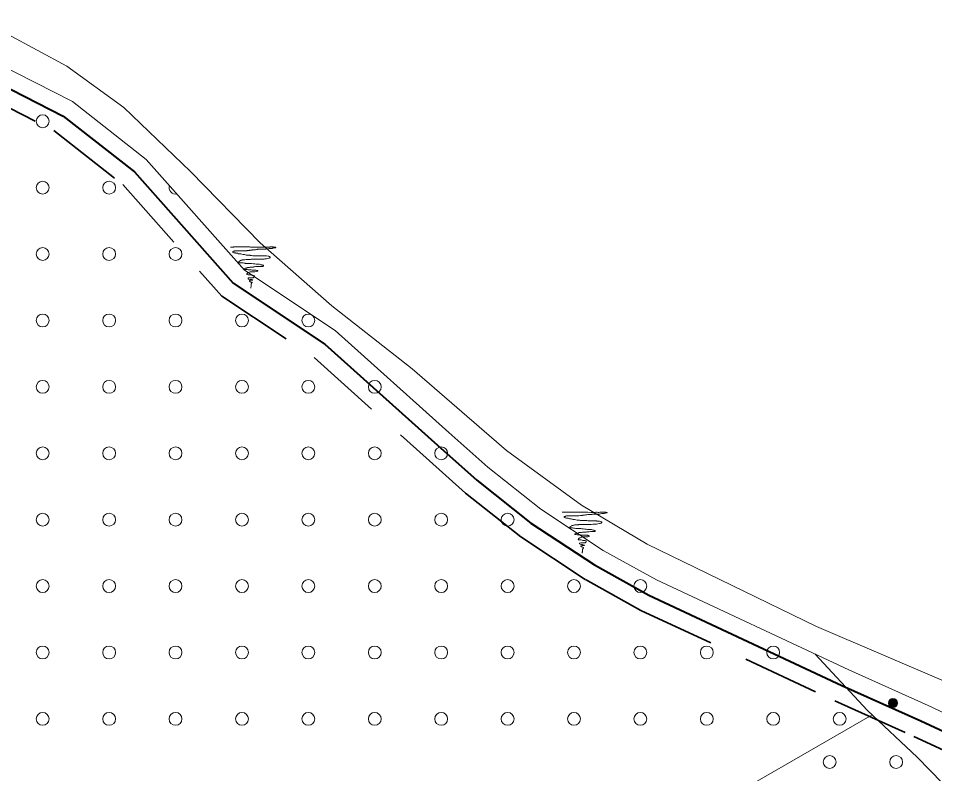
# Model space of a CAD drawing. Extents: x 640121 to 640955, y 6441885 to 6442246.
# Drawn here: x 640729.02 to 640771.79, y 6442159.94 to 6442195.2 of the extents above; entities that cross this region are included whole.
import ezdxf

# ---------------------------------------------------------------- set-up
doc = ezdxf.new("R2010")
doc.units = 0
doc.header["$LTSCALE"] = 1.2
doc.linetypes.add('MEDIUM_DASHED', pattern=[4.5, 3, -1.5])
for name, color, linetype, lineweight in [('31', 7, 'Continuous', 13), ('35', 7, 'Continuous', 35), ('40', 7, 'Continuous', 13), ('43', 7, 'Continuous', 13), ('45', 7, 'Continuous', 13)]:
    doc.layers.add(name, color=color, linetype=linetype, lineweight=lineweight)

msp = doc.modelspace()

# ---------------------------------------------------------------- hatches: boundary and pattern name
at = {"layer": '45'}
msp.add_hatch(color=256, dxfattribs=at).paths.add_polyline_path([(640770.057, 6442163.234, 1), (640769.637, 6442163.234, 1)])

# ---------------------------------------------------------------- linework, layer by layer
at = {"layer": '31'}
for points in [[(640727.11, 6442195.2), (640731.28, 6442192.97), (640733.94, 6442191.04), (640737.05, 6442188.05), (640740.3, 6442184.72), (640743.65, 6442181.78), (640747.41, 6442178.83), (640751.81, 6442175.02), (640755.31, 6442172.48), (640758.37, 6442170.65), (640766.27, 6442166.81), (640772.42, 6442164.18)], [(640727.16, 6442193.54), (640731.54, 6442191.31), (640734.99, 6442188.61), (640739.58, 6442183.44), (640743.81, 6442180.62), (640749.11, 6442175.87), (640750.93, 6442174.25), (640753.41, 6442172.28), (640756.32, 6442170.36), (640758.81, 6442168.98), (640767.79, 6442164.79), (640771.49, 6442163.12), (640774.28, 6442161.82)], [(640766.2, 6442165.53), (640768.66, 6442162.89), (640770.97, 6442160.71), (640772.75, 6442158.89), (640774.15, 6442157.53), (640776.49, 6442155.56), (640779.68, 6442153.5), (640782.25, 6442152.37), (640783.6, 6442151.9), (640785.78, 6442151.67), (640789.26, 6442151.64), (640792.68, 6442151.97), (640796.68, 6442152.4), (640800.71, 6442152.95), (640806.66, 6442154.43), (640812.84, 6442155.93)], [(640768.87, 6442162.69), (640757.51, 6442156.14), (640750.7, 6442151.38), (640740.57, 6442142.18), (640734.45, 6442136.52), (640730.23, 6442132.58), (640726.39, 6442128.73), (640721.62, 6442123.48), (640717.7, 6442119.38), (640711.91, 6442113.06), (640707.64, 6442108.99), (640702.12, 6442104.54), (640697.95, 6442101.43), (640691.86, 6442097.28), (640685.68, 6442093.53), (640680.63, 6442090.4), (640672.14, 6442085.32), (640667.54, 6442082.46), (640661.43, 6442079.43)]]:
    msp.add_lwpolyline(points, dxfattribs=at)
at = {"layer": '35', "lineweight": 40}
msp.add_lwpolyline([(640726.88, 6442192.79), (640731.11, 6442190.64), (640734.44, 6442188.03), (640739.05, 6442182.84), (640743.32, 6442179.99), (640748.58, 6442175.28), (640750.42, 6442173.64), (640752.94, 6442171.64), (640755.91, 6442169.68), (640758.45, 6442168.27), (640767.46, 6442164.06), (640771.15, 6442162.4), (640773.96, 6442161.09)], dxfattribs=at)
at = {"layer": '35', "linetype": 'MEDIUM_DASHED'}
msp.add_lwpolyline([(640726.6, 6442192.04), (640730.68, 6442189.96), (640733.89, 6442187.44), (640738.52, 6442182.23), (640742.83, 6442179.36), (640748.05, 6442174.68), (640749.9, 6442173.03), (640752.47, 6442170.99), (640755.49, 6442169), (640758.08, 6442167.56), (640767.13, 6442163.34), (640770.82, 6442161.67), (640773.64, 6442160.36)], dxfattribs=at)
at = {"layer": '40'}
for points in [[(640738.93, 6442184.52), (640738.96, 6442184.52), (640739.01, 6442184.52), (640739.07, 6442184.52), (640739.08, 6442184.53), (640739.13, 6442184.53), (640739.21, 6442184.53), (640739.37, 6442184.53), (640739.46, 6442184.53), (640739.48, 6442184.53), (640739.5, 6442184.53), (640739.54, 6442184.53), (640739.58, 6442184.53), (640739.63, 6442184.53), (640739.67, 6442184.53), (640739.7, 6442184.53), (640739.75, 6442184.53), (640739.78, 6442184.53), (640739.82, 6442184.53), (640739.86, 6442184.52), (640739.88, 6442184.52), (640739.92, 6442184.52), (640739.97, 6442184.52), (640740.14, 6442184.51), (640740.29, 6442184.51), (640740.34, 6442184.51), (640740.37, 6442184.51), (640740.39, 6442184.51), (640740.41, 6442184.51), (640740.45, 6442184.51), (640740.5, 6442184.51), (640740.52, 6442184.51), (640740.54, 6442184.51), (640740.55, 6442184.51), (640740.57, 6442184.51), (640740.6, 6442184.51), (640740.62, 6442184.51), (640740.65, 6442184.51), (640740.69, 6442184.51), (640740.72, 6442184.51), (640740.76, 6442184.52), (640740.78, 6442184.53), (640740.81, 6442184.53), (640740.83, 6442184.53), (640740.86, 6442184.53), (640740.88, 6442184.53), (640740.9, 6442184.53), (640740.92, 6442184.52), (640740.94, 6442184.51), (640740.96, 6442184.51)], [(640739.7, 6442184.36), (640739.68, 6442184.35), (640739.65, 6442184.35), (640739.63, 6442184.35), (640739.61, 6442184.35), (640739.6, 6442184.35), (640739.57, 6442184.35), (640739.55, 6442184.35), (640739.52, 6442184.35), (640739.49, 6442184.35), (640739.47, 6442184.35), (640739.44, 6442184.35), (640739.42, 6442184.35), (640739.4, 6442184.35), (640739.39, 6442184.35), (640739.36, 6442184.35), (640739.34, 6442184.35), (640739.3, 6442184.35), (640739.28, 6442184.35), (640739.27, 6442184.35), (640739.24, 6442184.35), (640739.22, 6442184.35), (640739.19, 6442184.35), (640739.18, 6442184.35), (640739.15, 6442184.35), (640739.13, 6442184.35), (640739.11, 6442184.33), (640739.09, 6442184.33), (640739.07, 6442184.33), (640739.06, 6442184.32), (640739.04, 6442184.32), (640739.03, 6442184.3), (640739.03, 6442184.29), (640739.03, 6442184.27), (640739.08, 6442184.26), (640739.11, 6442184.26), (640739.13, 6442184.25), (640739.15, 6442184.25), (640739.17, 6442184.24), (640739.18, 6442184.24), (640739.21, 6442184.24), (640739.24, 6442184.23), (640739.25, 6442184.23), (640739.29, 6442184.21), (640739.33, 6442184.21), (640739.36, 6442184.21), (640739.39, 6442184.2), (640739.41, 6442184.2), (640739.45, 6442184.19), (640739.51, 6442184.18)], [(640740.96, 6442184.51), (640740.98, 6442184.51), (640741, 6442184.51), (640741.02, 6442184.51), (640741.04, 6442184.5), (640741.02, 6442184.49), (640741.03, 6442184.5), (640741.01, 6442184.49), (640740.99, 6442184.48), (640740.96, 6442184.48), (640740.94, 6442184.48), (640740.92, 6442184.48), (640740.9, 6442184.47), (640740.88, 6442184.47), (640740.87, 6442184.46), (640740.84, 6442184.46), (640740.8, 6442184.45), (640740.78, 6442184.45), (640740.72, 6442184.45), (640740.7, 6442184.44), (640740.68, 6442184.44), (640740.66, 6442184.44), (640740.63, 6442184.44), (640740.62, 6442184.44), (640740.59, 6442184.43), (640740.57, 6442184.43), (640740.51, 6442184.43), (640740.48, 6442184.43), (640740.45, 6442184.43), (640740.41, 6442184.43), (640740.38, 6442184.42), (640740.35, 6442184.42), (640740.32, 6442184.42), (640740.29, 6442184.42), (640740.21, 6442184.42), (640740.19, 6442184.42), (640740.17, 6442184.41), (640740.14, 6442184.41), (640740.09, 6442184.4), (640740.05, 6442184.39), (640740.02, 6442184.39), (640739.97, 6442184.39), (640739.94, 6442184.39), (640739.92, 6442184.38), (640739.89, 6442184.38), (640739.88, 6442184.37), (640739.86, 6442184.37), (640739.83, 6442184.37), (640739.81, 6442184.36), (640739.79, 6442184.36), (640739.72, 6442184.36), (640739.7, 6442184.36)], [(640740.11, 6442183.95), (640740.07, 6442183.95), (640740.03, 6442183.95), (640739.99, 6442183.95), (640739.96, 6442183.95), (640739.93, 6442183.95), (640739.89, 6442183.95), (640739.85, 6442183.94), (640739.76, 6442183.94), (640739.72, 6442183.94), (640739.69, 6442183.94), (640739.65, 6442183.94), (640739.59, 6442183.93), (640739.52, 6442183.93), (640739.5, 6442183.92), (640739.47, 6442183.92), (640739.46, 6442183.91), (640739.44, 6442183.91), (640739.42, 6442183.91), (640739.4, 6442183.9), (640739.39, 6442183.9), (640739.37, 6442183.88), (640739.34, 6442183.87), (640739.33, 6442183.85), (640739.32, 6442183.84), (640739.3, 6442183.84), (640739.3, 6442183.82), (640739.28, 6442183.81), (640739.28, 6442183.8), (640739.29, 6442183.79), (640739.31, 6442183.79), (640739.34, 6442183.79), (640739.36, 6442183.79), (640739.42, 6442183.79), (640739.46, 6442183.78), (640739.51, 6442183.78), (640739.57, 6442183.77), (640739.6, 6442183.77), (640739.63, 6442183.76), (640739.66, 6442183.76), (640739.74, 6442183.76), (640739.81, 6442183.76), (640739.86, 6442183.75), (640739.91, 6442183.75), (640739.99, 6442183.74), (640740.06, 6442183.74), (640740.12, 6442183.72), (640740.16, 6442183.72), (640740.21, 6442183.72), (640740.25, 6442183.72)], [(640739.51, 6442184.18), (640739.58, 6442184.17), (640739.63, 6442184.16), (640739.66, 6442184.15), (640739.7, 6442184.15), (640739.75, 6442184.15), (640739.79, 6442184.14), (640739.82, 6442184.14), (640739.84, 6442184.13), (640739.88, 6442184.13), (640739.91, 6442184.13), (640739.96, 6442184.12), (640740, 6442184.12), (640740.03, 6442184.12), (640740.08, 6442184.12), (640740.12, 6442184.12), (640740.15, 6442184.12), (640740.17, 6442184.12), (640740.21, 6442184.12), (640740.24, 6442184.12), (640740.29, 6442184.12), (640740.33, 6442184.12), (640740.38, 6442184.12), (640740.41, 6442184.12), (640740.45, 6442184.12), (640740.47, 6442184.12), (640740.5, 6442184.12), (640740.53, 6442184.12), (640740.56, 6442184.11), (640740.59, 6442184.11), (640740.61, 6442184.11), (640740.68, 6442184.1), (640740.71, 6442184.09), (640740.74, 6442184.08), (640740.76, 6442184.07), (640740.78, 6442184.06), (640740.78, 6442184.05), (640740.77, 6442184.03), (640740.76, 6442184.02), (640740.75, 6442184.02), (640740.74, 6442184), (640740.71, 6442184), (640740.67, 6442183.99), (640740.6, 6442183.98), (640740.53, 6442183.97), (640740.5, 6442183.96), (640740.45, 6442183.96), (640740.41, 6442183.96), (640740.36, 6442183.96), (640740.29, 6442183.95), (640740.2, 6442183.95), (640740.11, 6442183.95)], [(640740.25, 6442183.72), (640740.27, 6442183.72), (640740.3, 6442183.71), (640740.34, 6442183.7), (640740.38, 6442183.69), (640740.4, 6442183.68), (640740.42, 6442183.67), (640740.45, 6442183.67), (640740.47, 6442183.66), (640740.47, 6442183.64), (640740.46, 6442183.63), (640740.45, 6442183.63), (640740.43, 6442183.62), (640740.37, 6442183.61), (640740.34, 6442183.61), (640740.32, 6442183.61), (640740.29, 6442183.61), (640740.24, 6442183.61), (640740.2, 6442183.61), (640740.18, 6442183.61), (640740.15, 6442183.61), (640740.09, 6442183.61), (640740.05, 6442183.6), (640740.03, 6442183.6), (640740, 6442183.6), (640739.99, 6442183.59), (640739.96, 6442183.59), (640739.91, 6442183.59), (640739.88, 6442183.58), (640739.84, 6442183.58), (640739.81, 6442183.57), (640739.79, 6442183.57), (640739.76, 6442183.57), (640739.75, 6442183.57), (640739.72, 6442183.57), (640739.71, 6442183.55), (640739.68, 6442183.55), (640739.67, 6442183.54), (640739.65, 6442183.54), (640739.63, 6442183.54), (640739.6, 6442183.53), (640739.57, 6442183.52), (640739.54, 6442183.51), (640739.53, 6442183.5), (640739.53, 6442183.48), (640739.55, 6442183.48), (640739.58, 6442183.48), (640739.63, 6442183.47), (640739.67, 6442183.47), (640739.7, 6442183.47), (640739.75, 6442183.46), (640739.78, 6442183.46)], [(640739.78, 6442183.46), (640739.79, 6442183.46), (640739.81, 6442183.46), (640739.84, 6442183.46), (640739.87, 6442183.46), (640739.89, 6442183.46), (640739.94, 6442183.45), (640739.99, 6442183.45), (640740, 6442183.45), (640740.03, 6442183.45), (640740.05, 6442183.45), (640740.08, 6442183.45), (640740.11, 6442183.45), (640740.13, 6442183.43), (640740.15, 6442183.43), (640740.18, 6442183.42), (640740.2, 6442183.42), (640740.2, 6442183.39), (640740.14, 6442183.38), (640740.06, 6442183.37), (640740.03, 6442183.37), (640739.97, 6442183.37), (640739.94, 6442183.37), (640739.91, 6442183.37), (640739.87, 6442183.36), (640739.84, 6442183.36), (640739.8, 6442183.35), (640739.76, 6442183.33), (640739.75, 6442183.32), (640739.72, 6442183.31), (640739.71, 6442183.3), (640739.7, 6442183.28), (640739.69, 6442183.27), (640739.68, 6442183.25), (640739.69, 6442183.24), (640739.72, 6442183.24), (640739.75, 6442183.22), (640739.82, 6442183.22), (640739.87, 6442183.22), (640739.9, 6442183.21), (640739.93, 6442183.21), (640739.96, 6442183.21), (640740, 6442183.2), (640740.05, 6442183.18), (640740.05, 6442183.16), (640740.05, 6442183.14), (640740.04, 6442183.13), (640740, 6442183.1), (640739.99, 6442183.09), (640739.96, 6442183.09), (640739.91, 6442183.09), (640739.87, 6442183.09), (640739.84, 6442183.09), (640739.79, 6442183.09), (640739.75, 6442183.08), (640739.75, 6442183.06), (640739.74, 6442183.05), (640739.75, 6442183.04), (640739.76, 6442183.03), (640739.82, 6442183.01), (640739.87, 6442183.01), (640739.89, 6442183), (640739.92, 6442183), (640739.95, 6442182.99), (640739.97, 6442182.98), (640739.96, 6442182.97), (640739.93, 6442182.97), (640739.89, 6442182.97), (640739.84, 6442182.96), (640739.82, 6442182.96), (640739.81, 6442182.95), (640739.81, 6442182.93), (640739.82, 6442182.92), (640739.83, 6442182.91), (640739.85, 6442182.9), (640739.87, 6442182.89), (640739.9, 6442182.89), (640739.93, 6442182.88), (640739.93, 6442182.86), (640739.92, 6442182.85), (640739.91, 6442182.83), (640739.9, 6442182.81), (640739.89, 6442182.8), (640739.89, 6442182.77), (640739.89, 6442182.75), (640739.89, 6442182.73), (640739.88, 6442182.71), (640739.88, 6442182.69), (640739.88, 6442182.68), (640739.87, 6442182.65), (640739.87, 6442182.64), (640739.87, 6442182.61), (640739.87, 6442182.61), (640739.87, 6442182.62)], [(640754.4, 6442172.14), (640754.43, 6442172.14), (640754.49, 6442172.14), (640754.54, 6442172.14), (640754.55, 6442172.15), (640754.61, 6442172.15), (640754.68, 6442172.15), (640754.85, 6442172.15), (640754.94, 6442172.15), (640754.95, 6442172.15), (640754.97, 6442172.15), (640755.01, 6442172.15), (640755.05, 6442172.15), (640755.1, 6442172.15), (640755.15, 6442172.15), (640755.18, 6442172.15), (640755.22, 6442172.15), (640755.25, 6442172.15), (640755.29, 6442172.15), (640755.33, 6442172.14), (640755.36, 6442172.14), (640755.39, 6442172.14), (640755.44, 6442172.14), (640755.61, 6442172.14), (640755.76, 6442172.13), (640755.81, 6442172.13), (640755.84, 6442172.13), (640755.86, 6442172.13), (640755.88, 6442172.13), (640755.92, 6442172.13), (640755.97, 6442172.14), (640755.99, 6442172.14), (640756.01, 6442172.14), (640756.02, 6442172.14), (640756.04, 6442172.14), (640756.08, 6442172.13), (640756.09, 6442172.13), (640756.12, 6442172.13), (640756.17, 6442172.14), (640756.2, 6442172.14), (640756.23, 6442172.14), (640756.25, 6442172.15), (640756.29, 6442172.15), (640756.3, 6442172.15), (640756.33, 6442172.15), (640756.35, 6442172.15), (640756.37, 6442172.15), (640756.39, 6442172.14), (640756.41, 6442172.14), (640756.43, 6442172.14)], [(640755.17, 6442171.98), (640755.15, 6442171.97), (640755.12, 6442171.97), (640755.1, 6442171.97), (640755.09, 6442171.97), (640755.07, 6442171.97), (640755.04, 6442171.97), (640755.02, 6442171.97), (640755, 6442171.97), (640754.96, 6442171.97), (640754.94, 6442171.97), (640754.91, 6442171.97), (640754.89, 6442171.97), (640754.88, 6442171.97), (640754.86, 6442171.97), (640754.83, 6442171.97), (640754.81, 6442171.97), (640754.77, 6442171.97), (640754.76, 6442171.97), (640754.74, 6442171.97), (640754.71, 6442171.97), (640754.69, 6442171.97), (640754.67, 6442171.97), (640754.65, 6442171.97), (640754.62, 6442171.97), (640754.6, 6442171.97), (640754.58, 6442171.96), (640754.56, 6442171.96), (640754.54, 6442171.95), (640754.53, 6442171.94), (640754.52, 6442171.94), (640754.5, 6442171.93), (640754.5, 6442171.91), (640754.5, 6442171.89), (640754.55, 6442171.88), (640754.58, 6442171.88), (640754.6, 6442171.87), (640754.62, 6442171.87), (640754.64, 6442171.87), (640754.65, 6442171.86), (640754.68, 6442171.86), (640754.71, 6442171.85), (640754.73, 6442171.85), (640754.76, 6442171.84), (640754.8, 6442171.83), (640754.83, 6442171.83), (640754.86, 6442171.82), (640754.88, 6442171.82), (640754.92, 6442171.81), (640754.98, 6442171.81)], [(640756.43, 6442172.14), (640756.45, 6442172.13), (640756.47, 6442172.13), (640756.5, 6442172.13), (640756.51, 6442172.12), (640756.5, 6442172.11), (640756.5, 6442172.12), (640756.48, 6442172.11), (640756.46, 6442172.11), (640756.43, 6442172.1), (640756.41, 6442172.1), (640756.39, 6442172.1), (640756.37, 6442172.09), (640756.35, 6442172.09), (640756.34, 6442172.08), (640756.31, 6442172.08), (640756.27, 6442172.08), (640756.26, 6442172.08), (640756.2, 6442172.07), (640756.17, 6442172.06), (640756.15, 6442172.06), (640756.13, 6442172.06), (640756.11, 6442172.06), (640756.09, 6442172.06), (640756.06, 6442172.05), (640756.04, 6442172.05), (640755.99, 6442172.05), (640755.96, 6442172.05), (640755.92, 6442172.05), (640755.88, 6442172.05), (640755.85, 6442172.05), (640755.82, 6442172.05), (640755.79, 6442172.04), (640755.76, 6442172.04), (640755.68, 6442172.04), (640755.66, 6442172.04), (640755.64, 6442172.03), (640755.61, 6442172.03), (640755.56, 6442172.02), (640755.52, 6442172.02), (640755.49, 6442172.02), (640755.45, 6442172.01), (640755.42, 6442172.01), (640755.39, 6442172), (640755.36, 6442172), (640755.35, 6442171.99), (640755.33, 6442171.99), (640755.3, 6442171.99), (640755.28, 6442171.99), (640755.26, 6442171.99), (640755.19, 6442171.98), (640755.17, 6442171.98)], [(640755.58, 6442171.57), (640755.54, 6442171.57), (640755.51, 6442171.57), (640755.46, 6442171.57), (640755.43, 6442171.57), (640755.4, 6442171.57), (640755.36, 6442171.57), (640755.32, 6442171.57), (640755.23, 6442171.57), (640755.19, 6442171.57), (640755.16, 6442171.56), (640755.12, 6442171.56), (640755.06, 6442171.55), (640755, 6442171.55), (640754.97, 6442171.54), (640754.94, 6442171.54), (640754.93, 6442171.54), (640754.91, 6442171.53), (640754.89, 6442171.53), (640754.88, 6442171.52), (640754.86, 6442171.52), (640754.85, 6442171.51), (640754.82, 6442171.49), (640754.8, 6442171.48), (640754.79, 6442171.46), (640754.77, 6442171.46), (640754.77, 6442171.45), (640754.76, 6442171.43), (640754.75, 6442171.42), (640754.76, 6442171.42), (640754.78, 6442171.42), (640754.81, 6442171.42), (640754.83, 6442171.42), (640754.89, 6442171.41), (640754.93, 6442171.4), (640754.98, 6442171.4), (640755.04, 6442171.39), (640755.07, 6442171.39), (640755.1, 6442171.38), (640755.13, 6442171.38), (640755.21, 6442171.38), (640755.28, 6442171.38), (640755.33, 6442171.37), (640755.39, 6442171.37), (640755.46, 6442171.36), (640755.53, 6442171.36), (640755.59, 6442171.34), (640755.63, 6442171.34), (640755.68, 6442171.34), (640755.72, 6442171.34)], [(640754.98, 6442171.81), (640755.05, 6442171.79), (640755.1, 6442171.78), (640755.13, 6442171.78), (640755.18, 6442171.77), (640755.22, 6442171.77), (640755.26, 6442171.76), (640755.29, 6442171.76), (640755.31, 6442171.75), (640755.36, 6442171.75), (640755.39, 6442171.75), (640755.43, 6442171.75), (640755.47, 6442171.75), (640755.51, 6442171.75), (640755.55, 6442171.75), (640755.6, 6442171.74), (640755.63, 6442171.74), (640755.64, 6442171.74), (640755.68, 6442171.74), (640755.72, 6442171.74), (640755.76, 6442171.74), (640755.81, 6442171.74), (640755.85, 6442171.74), (640755.88, 6442171.74), (640755.92, 6442171.74), (640755.94, 6442171.74), (640755.97, 6442171.74), (640756, 6442171.74), (640756.03, 6442171.73), (640756.06, 6442171.73), (640756.08, 6442171.73), (640756.15, 6442171.72), (640756.18, 6442171.71), (640756.21, 6442171.7), (640756.23, 6442171.69), (640756.25, 6442171.69), (640756.25, 6442171.67), (640756.24, 6442171.65), (640756.23, 6442171.64), (640756.22, 6442171.64), (640756.21, 6442171.63), (640756.18, 6442171.62), (640756.14, 6442171.61), (640756.07, 6442171.6), (640756, 6442171.59), (640755.97, 6442171.58), (640755.92, 6442171.58), (640755.88, 6442171.58), (640755.83, 6442171.58), (640755.76, 6442171.57), (640755.67, 6442171.57), (640755.58, 6442171.57)], [(640755.72, 6442171.34), (640755.75, 6442171.34), (640755.77, 6442171.33), (640755.81, 6442171.32), (640755.85, 6442171.31), (640755.87, 6442171.3), (640755.9, 6442171.3), (640755.93, 6442171.29), (640755.94, 6442171.28), (640755.94, 6442171.26), (640755.93, 6442171.25), (640755.92, 6442171.25), (640755.9, 6442171.24), (640755.84, 6442171.24), (640755.81, 6442171.24), (640755.79, 6442171.24), (640755.76, 6442171.24), (640755.72, 6442171.24), (640755.67, 6442171.23), (640755.65, 6442171.23), (640755.63, 6442171.23), (640755.56, 6442171.23), (640755.52, 6442171.22), (640755.51, 6442171.22), (640755.48, 6442171.22), (640755.46, 6442171.21), (640755.43, 6442171.21), (640755.39, 6442171.21), (640755.35, 6442171.21), (640755.31, 6442171.2), (640755.28, 6442171.19), (640755.26, 6442171.19), (640755.24, 6442171.19), (640755.22, 6442171.19), (640755.19, 6442171.19), (640755.18, 6442171.18), (640755.15, 6442171.17), (640755.14, 6442171.16), (640755.12, 6442171.16), (640755.1, 6442171.16), (640755.07, 6442171.15), (640755.04, 6442171.15), (640755.01, 6442171.13), (640755, 6442171.12), (640755, 6442171.1), (640755.02, 6442171.1), (640755.06, 6442171.1), (640755.1, 6442171.09), (640755.15, 6442171.09), (640755.17, 6442171.09), (640755.22, 6442171.09), (640755.25, 6442171.09)], [(640755.25, 6442171.09), (640755.26, 6442171.08), (640755.28, 6442171.08), (640755.31, 6442171.08), (640755.34, 6442171.08), (640755.36, 6442171.08), (640755.42, 6442171.07), (640755.46, 6442171.07), (640755.48, 6442171.07), (640755.5, 6442171.07), (640755.52, 6442171.07), (640755.55, 6442171.07), (640755.58, 6442171.07), (640755.6, 6442171.06), (640755.63, 6442171.05), (640755.65, 6442171.04), (640755.67, 6442171.04), (640755.67, 6442171.01), (640755.61, 6442171), (640755.53, 6442171), (640755.5, 6442171), (640755.45, 6442170.99), (640755.42, 6442170.99), (640755.38, 6442170.99), (640755.34, 6442170.98), (640755.31, 6442170.98), (640755.27, 6442170.97), (640755.23, 6442170.95), (640755.22, 6442170.94), (640755.19, 6442170.93), (640755.18, 6442170.92), (640755.17, 6442170.91), (640755.16, 6442170.89), (640755.15, 6442170.87), (640755.16, 6442170.86), (640755.19, 6442170.86), (640755.22, 6442170.85), (640755.29, 6442170.85), (640755.34, 6442170.84), (640755.37, 6442170.83), (640755.4, 6442170.83), (640755.43, 6442170.83), (640755.48, 6442170.82), (640755.52, 6442170.8), (640755.52, 6442170.78), (640755.52, 6442170.76), (640755.51, 6442170.75), (640755.48, 6442170.72), (640755.46, 6442170.71), (640755.43, 6442170.71), (640755.39, 6442170.71), (640755.34, 6442170.71), (640755.31, 6442170.71), (640755.27, 6442170.71), (640755.22, 6442170.7), (640755.22, 6442170.68), (640755.21, 6442170.67), (640755.22, 6442170.66), (640755.24, 6442170.65), (640755.3, 6442170.64), (640755.34, 6442170.63), (640755.36, 6442170.62), (640755.39, 6442170.62), (640755.42, 6442170.61), (640755.44, 6442170.6), (640755.43, 6442170.59), (640755.4, 6442170.59), (640755.36, 6442170.59), (640755.31, 6442170.58), (640755.3, 6442170.58), (640755.28, 6442170.58), (640755.28, 6442170.55), (640755.29, 6442170.54), (640755.3, 6442170.53), (640755.32, 6442170.52), (640755.34, 6442170.52), (640755.37, 6442170.51), (640755.4, 6442170.5), (640755.4, 6442170.48), (640755.39, 6442170.47), (640755.39, 6442170.45), (640755.37, 6442170.43), (640755.36, 6442170.42), (640755.36, 6442170.4), (640755.36, 6442170.37), (640755.36, 6442170.35), (640755.36, 6442170.34), (640755.36, 6442170.31), (640755.35, 6442170.3), (640755.34, 6442170.28), (640755.34, 6442170.26), (640755.34, 6442170.23), (640755.34, 6442170.23), (640755.34, 6442170.25)]]:
    msp.add_lwpolyline(points, dxfattribs=at)
at = {"layer": '43'}
for centre in [(640730.157, 6442190.395), (640730.157, 6442187.295), (640733.257, 6442187.295), (640730.157, 6442184.195), (640733.257, 6442184.195), (640736.357, 6442184.195), (640730.157, 6442181.095), (640733.257, 6442181.095), (640736.357, 6442181.095), (640739.457, 6442181.095), (640742.557, 6442181.095), (640730.157, 6442177.995), (640733.257, 6442177.995), (640736.357, 6442177.995), (640739.457, 6442177.995), (640742.557, 6442177.995), (640745.657, 6442177.995), (640730.157, 6442174.895), (640733.257, 6442174.895), (640736.357, 6442174.895), (640739.457, 6442174.895), (640742.557, 6442174.895), (640745.657, 6442174.895), (640748.757, 6442174.895), (640730.157, 6442171.795), (640733.257, 6442171.795), (640736.357, 6442171.795), (640739.457, 6442171.795), (640742.557, 6442171.795), (640745.657, 6442171.795), (640748.757, 6442171.795), (640751.857, 6442171.795), (640730.157, 6442168.695), (640733.257, 6442168.695), (640736.357, 6442168.695), (640739.457, 6442168.695), (640742.557, 6442168.695), (640745.657, 6442168.695), (640748.757, 6442168.695), (640751.857, 6442168.695), (640754.957, 6442168.695), (640758.057, 6442168.695), (640730.157, 6442165.595), (640733.257, 6442165.595), (640736.357, 6442165.595), (640739.457, 6442165.595), (640742.557, 6442165.595), (640745.657, 6442165.595), (640748.757, 6442165.595), (640751.857, 6442165.595), (640754.957, 6442165.595), (640758.057, 6442165.595), (640761.157, 6442165.595), (640764.257, 6442165.595), (640730.157, 6442162.495), (640733.257, 6442162.495), (640736.357, 6442162.495), (640739.457, 6442162.495), (640742.557, 6442162.495), (640745.657, 6442162.495), (640748.757, 6442162.495), (640751.857, 6442162.495), (640754.957, 6442162.495), (640758.057, 6442162.495), (640761.157, 6442162.495), (640764.257, 6442162.495), (640767.357, 6442162.495), (640766.894, 6442160.481), (640769.994, 6442160.481)]:
    msp.add_circle(centre, 0.3, dxfattribs=at)
msp.add_arc((640736.357, 6442187.295), 0.3, 160.5238, 282.6745, dxfattribs=at)
at = {"layer": '45'}
msp.add_circle((640769.847, 6442163.234), 0.21, dxfattribs=at)

doc.saveas('drawing.dxf')
